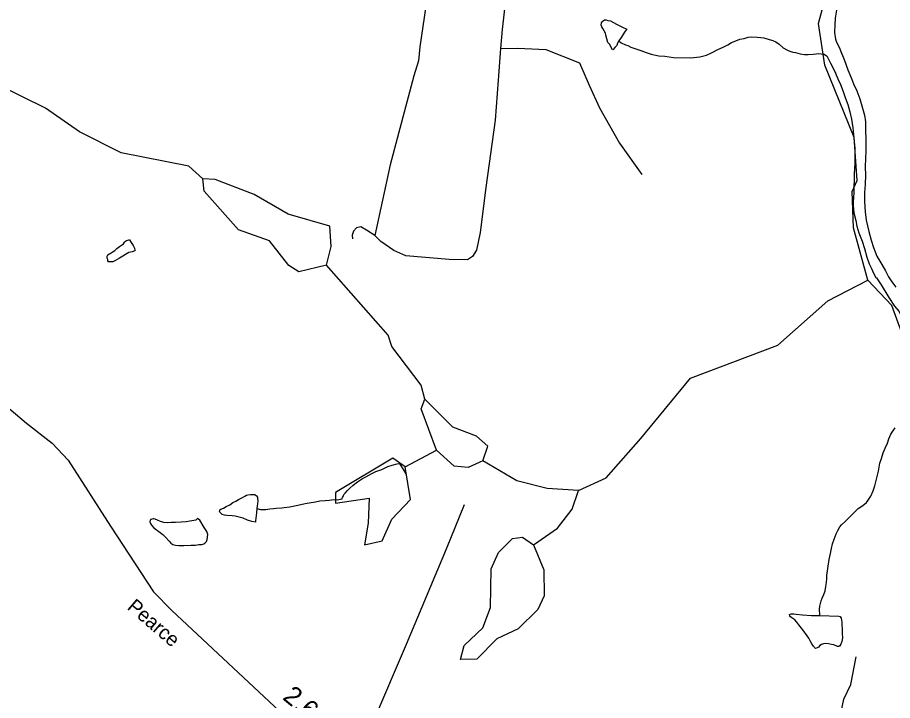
# Model space of a CAD drawing. Extents: x 2126262 to 2293712, y 749403 to 919119.
# Drawn here: x 2210484 to 2216301, y 834456 to 838995 of the extents above; entities that cross this region are included whole.
import ezdxf

# ---------------------------------------------------------------- set-up
doc = ezdxf.new("R2010")
doc.units = 0
for name, color, linetype in [('Exist Hydrographic Misc Water Feature', 7, 'Continuous'), ('Exist Hydrographic Pond Under 1500 Sq Ft', 7, 'Continuous'), ('Exist Hydrographic River Shore', 7, 'Continuous'), ('Exist Road Non-System Type 51', 7, 'Continuous'), ('Exist Road Secondary Mileage Hundredths English Label', 7, 'Continuous'), ('Exist Road Secondary Type 51 Attributed', 7, 'Continuous'), ('Exist Road Secondary Type 51 Label', 7, 'Continuous')]:
    doc.layers.add(name, color=color, linetype=linetype)

msp = doc.modelspace()

# ---------------------------------------------------------------- linework, layer by layer
at = {"layer": 'Exist Hydrographic Misc Water Feature'}
msp.add_line((2213062.4, 836009.6), (2213270.6, 836120.1), dxfattribs=at)
for points in [[(2211716.5, 837923.6), (2211624.4, 838007.6), (2211173.5, 838095.6), (2210897.5, 838235.8), (2210671.5, 838391.4), (2210195.4, 838624.3), (2209945.4, 838678.6), (2209537.4, 838644.5), (2209346.5, 838592.7), (2208996.5, 838632.7), (2208711.4, 838802.6), (2208635.6, 838896), (2208532.4, 839327.9), (2208314.5, 839568.6), (2208222.4, 839600)], [(2215928.8, 839043.5), (2215919.3, 838989.5), (2215917.5, 838947.4), (2215915.8, 838895.4), (2215922.4, 838851.5), (2215928.4, 838831.6), (2215938.6, 838811.6), (2215950.5, 838785.7), (2215962.8, 838757.8), (2215975.1, 838725.9), (2215991.3, 838684), (2216003.6, 838646.2), (2216028, 838590.4), (2216042.4, 838554.4), (2216062.7, 838506.6), (2216082.8, 838454.7), (2216115.6, 838345), (2216121.9, 838301.1), (2216122.3, 838245.1), (2216122.7, 838187.1), (2216123.4, 838103.2), (2216121.5, 838063.2), (2216120.1, 837999.2), (2216120.3, 837949.2), (2216118.8, 837885.2), (2216115.2, 837831.2), (2216115.6, 837771.2), (2216120.1, 837703.3), (2216126.2, 837647.3), (2216142.8, 837573.5), (2216159.2, 837515.6), (2216173.6, 837465.7), (2216196.1, 837409.9), (2216230.4, 837354.2), (2216254.6, 837312.3), (2216275.1, 837272.5), (2216297, 837238.7), (2216323.3, 837202.8)], [(2214482.7, 838839.6), (2214472.9, 838823.6), (2214469, 838809.5), (2214455.1, 838795.4), (2214445, 838783.4), (2214439.3, 838779.3), (2214431.1, 838795.2), (2214421, 838815.2), (2214412.8, 838825.1), (2214408.9, 838829.1), (2214394.6, 838877), (2214392.5, 838891), (2214384.3, 838906.9), (2214374.3, 838920.8), (2214368.1, 838932.8), (2214364, 838944.8), (2214366.1, 838958.8), (2214373.9, 838968.8), (2214377.7, 838972.9), (2214385.7, 838978.9), (2214397.8, 838979), (2214407.9, 838975.1), (2214425.7, 838973.2), (2214466.1, 838951.4), (2214506.1, 838931.7), (2214534.4, 838918), (2214524.4, 838903.9), (2214496.5, 838861.7), (2214482.7, 838839.6)], [(2214482.7, 838839.6), (2214496.9, 838827.7), (2214525, 838813.9), (2214541.2, 838808), (2214561.1, 838798.2), (2214595.1, 838786.4), (2214627.1, 838774.6), (2214663.4, 838762.9), (2214697.4, 838751.1), (2214705.4, 838749.2), (2214747.3, 838739.5), (2214787.2, 838737.8), (2214845.3, 838730.1), (2214959.3, 838726.9), (2215019.4, 838733.4), (2215065.3, 838745.7), (2215101.2, 838761.9), (2215139.1, 838782.1), (2215174.8, 838798.4), (2215206.8, 838812.6), (2215230.6, 838828.8), (2215260.5, 838839), (2215286.3, 838851.1), (2215314.4, 838855.3), (2215340.3, 838863.5), (2215366.3, 838865.7), (2215400.3, 838863.9), (2215426.4, 838862.1), (2215446.3, 838860.2), (2215480.3, 838848.5), (2215504.3, 838842.6), (2215524.6, 838832.8), (2215546.5, 838816.9), (2215574.8, 838793.1), (2215602.7, 838777.4), (2215618.7, 838771.4), (2215638.8, 838765.6), (2215656.9, 838761.8), (2215687, 838753.9), (2215715.1, 838748.1), (2215741.1, 838748.3), (2215772.9, 838750.6), (2215792.8, 838752.7), (2215810.9, 838754.8), (2215826.9, 838752.9), (2215846.7, 838751), (2215861.9, 838741.2), (2215865, 838739.2)], [(2215865, 838739.2), (2215877.1, 838713.3), (2215889.4, 838691.4), (2215907.6, 838653.5), (2215921.8, 838625.6), (2215938, 838587.8), (2215956.2, 838549.9), (2215972.6, 838504), (2215986.8, 838464.1), (2216003, 838416.2), (2216017.5, 838368.4), (2216027.8, 838318.4), (2216036.4, 838262.5), (2216044.6, 838194.6), (2216051.2, 838124.7), (2216049.7, 838026.7), (2216046.3, 837956.7), (2216043.4, 837828.7), (2216039.5, 837768.7), (2216039.9, 837744.7), (2216044, 837696.8), (2216056.3, 837646.9), (2216062.9, 837609), (2216077, 837563.1), (2216099.4, 837509.2), (2216113.9, 837459.3), (2216130.1, 837401.4), (2216146.3, 837357.6), (2216160.7, 837327.7), (2216174.8, 837295.8), (2216191, 837267.9)], [(2211189.4, 837491.4), (2211195.1, 837501.4), (2211203.1, 837507.4), (2211209.1, 837513.4), (2211225.1, 837517.6), (2211229.2, 837517.7), (2211241.1, 837499.7), (2211253.4, 837479.8), (2211261.4, 837461.9), (2211263.6, 837447.9), (2211263.6, 837443.9), (2211245.6, 837437.8), (2211225.5, 837433.6), (2211201.9, 837419.4), (2211183.9, 837409.3), (2211161.9, 837395.2), (2211132, 837377), (2211118, 837370.9), (2211104.1, 837370.8), (2211090.1, 837370.7), (2211086, 837376.7), (2211084, 837386.6), (2211079.9, 837396.6), (2211079.9, 837408.6), (2211085.8, 837416.7), (2211093.8, 837424.7), (2211099.6, 837426.8), (2211113.5, 837434.8), (2211131.6, 837447), (2211145.5, 837459.1), (2211163.4, 837473.2), (2211175.2, 837481.3), (2211189.4, 837491.4)], [(2212537.5, 837349), (2212353.6, 837303.6), (2212287.6, 837347.6), (2212160.4, 837511)], [(2213192.4, 836459.5), (2213167.4, 836552), (2212973.4, 836808.6), (2212948.4, 836884.5), (2212537.5, 837349)], [(2216191, 837267.9), (2216195.1, 837263.9), (2216225.3, 837218.2), (2216275.9, 837134.6), (2216314.3, 837076.8), (2216342.6, 837043.1), (2216374.8, 836985.3), (2216413.3, 836903.6), (2216417.8, 836865.6), (2216410, 836817.6), (2216398.5, 836757.5), (2216392.8, 836719.5), (2216385, 836677.5), (2216381.3, 836625.5), (2216377.6, 836587.4), (2216378, 836539.5), (2216380.1, 836509.5), (2216384.4, 836471.5), (2216390.7, 836427.6), (2216399.2, 836383.7), (2216409.4, 836353.7), (2216419.2, 836331.8)], [(2214213.4, 835851.3), (2214396.5, 835936), (2214627.4, 836197), (2214957.5, 836597), (2215539.5, 836817.8), (2215870.4, 837112.7), (2216136.6, 837248.3)], [(2215818.6, 835020.2), (2215818.6, 835026.2), (2215818.6, 835036.1), (2215816.4, 835050.1), (2215816.4, 835062.1), (2215818.2, 835082.1), (2215822.1, 835100.1), (2215826, 835118.1), (2215833.8, 835136.2), (2215843.7, 835160.3), (2215853.5, 835184.4), (2215857.4, 835214.4), (2215861.1, 835240.3), (2215864.8, 835266.3), (2215864.8, 835286.3), (2215872.4, 835348.4), (2215880.2, 835392.4), (2215887.8, 835432.5), (2215895.5, 835466.5), (2215901.3, 835496.6), (2215913.2, 835528.6), (2215926.9, 835562.6), (2215936.6, 835584.7), (2215950.5, 835610.8), (2215962.4, 835622.9), (2215984.3, 835643), (2216002.2, 835661.2), (2216022.1, 835681.3), (2216047.9, 835707.5), (2216073.5, 835731.6), (2216103.7, 835751.8), (2216127.3, 835772), (2216139.4, 835788.1), (2216157, 835814.2), (2216172.8, 835850.3), (2216182.6, 835882.4), (2216194.3, 835926.4), (2216207.8, 835980.5), (2216217.7, 836032.6), (2216227.3, 836064.6), (2216239, 836102.6), (2216252.7, 836132.7), (2216266.5, 836166.8), (2216276.3, 836194.9), (2216290.1, 836225), (2216317.7, 836267.1)], [(2214213.4, 835851.3), (2214005.5, 835865.4), (2213804.5, 835915.5), (2213578.6, 836048.1)], [(2212642.4, 835795.9), (2212642.4, 835799.9), (2212644.2, 835805.9), (2212648.3, 835812), (2212654.1, 835824), (2212662.1, 835834.1), (2212678.1, 835852.2), (2212691.8, 835864.3), (2212715.8, 835886.5), (2212743.5, 835908.7), (2212777.3, 835930.8), (2212799.3, 835943), (2212839, 835965.3), (2212867.1, 835977.5), (2212907.1, 835991.7), (2212946.9, 836010), (2212974.8, 836020.2), (2213008.6, 836028.4), (2213018.7, 836030.5), (2213024.6, 836030.5), (2213030.8, 836020.6), (2213053.1, 835984.7), (2213067.1, 835958.8)], [(2212075, 835732.1), (2212073.4, 835704.1), (2212065.6, 835650), (2212065.6, 835642), (2212041.6, 835645.9), (2212013.5, 835653.6), (2211983.6, 835667.5), (2211931.3, 835681.1), (2211911.4, 835682.9), (2211875.3, 835684.7), (2211861.3, 835688.6), (2211845.4, 835692.5), (2211837.4, 835698.4), (2211829.4, 835708.4), (2211827.3, 835714.4), (2211829.4, 835718.4), (2211829.2, 835722.4), (2211835.1, 835726.4), (2211853.1, 835734.5), (2211871, 835744.6), (2211894.8, 835756.8), (2211916.9, 835771), (2211934.8, 835781.1), (2211954.6, 835791.2), (2211980.5, 835805.4), (2211994.6, 835813.5), (2212006.5, 835819.6), (2212016.4, 835823.6), (2212032.4, 835825.8), (2212050.4, 835825.9), (2212062.3, 835823.9), (2212072.6, 835816), (2212080.5, 835806.1), (2212080.5, 835798.1), (2212082.6, 835782.1), (2212076.9, 835748.1), (2212075, 835732.1)], [(2213915.5, 835490), (2214073.6, 835601.6), (2214172.4, 835727.5), (2214213.4, 835851.3)], [(2212075, 835732.1), (2212099, 835724.2), (2212135.1, 835724.4), (2212161.1, 835728.6), (2212185.1, 835730.8), (2212203.2, 835734.9), (2212240.9, 835737.2), (2212256.9, 835739.3), (2212294.8, 835743.6), (2212346.9, 835753.9), (2212396.5, 835764.3), (2212422.6, 835770.5), (2212464.6, 835776.8), (2212494.5, 835783), (2212530.6, 835785.2), (2212556.7, 835787.4), (2212586.4, 835791.6), (2212608.6, 835789.7), (2212642.4, 835795.9)], [(2211726, 835605.7), (2211695.9, 835653.4), (2211681.5, 835665.4), (2211669.8, 835655.3), (2211629.8, 835647), (2211605.9, 835642.9), (2211571.8, 835640.6), (2211533.9, 835638.4), (2211505.8, 835638.2), (2211479.7, 835636), (2211457.8, 835637.8), (2211435.9, 835645.7), (2211415.8, 835653.6), (2211399.8, 835661.4), (2211391.8, 835663.4), (2211385.8, 835663.3), (2211377.8, 835661.3), (2211371.9, 835659.3), (2211365.7, 835653.2), (2211363.9, 835643.2), (2211368, 835633.2), (2211376, 835621.2), (2211390.1, 835603.4), (2211432.4, 835571.7), (2211450.4, 835559.8), (2211468.7, 835541.9), (2211492.9, 835514.1), (2211502.9, 835502.2), (2211516.9, 835492.3), (2211534.9, 835488.5), (2211556.8, 835486.6), (2211590.9, 835486.8), (2211636.8, 835489.1), (2211666.8, 835487.3), (2211688.9, 835491.5), (2211696.9, 835491.5), (2211710.8, 835493.6), (2211722.7, 835497.7), (2211728.9, 835501.7), (2211740.6, 835511.8), (2211744.7, 835525.8), (2211750.4, 835559.9), (2211742, 835579.8), (2211726, 835605.7)], [(2215818.6, 835020.2), (2215944.6, 835017), (2215952.5, 835015), (2215960.5, 835003.1), (2215964.9, 834977.2), (2215965.1, 834961.2), (2215965.3, 834929.1), (2215967.3, 834899.2), (2215967.5, 834871.2), (2215963.8, 834847.2), (2215957.9, 834831.2), (2215950.1, 834819.1), (2215944.1, 834815.1), (2215936.1, 834815), (2215911.7, 834824.9), (2215895.7, 834828.7), (2215875.9, 834832.6), (2215857.8, 834834.4), (2215841.8, 834832.3), (2215827.9, 834828.3), (2215818, 834822.2), (2215808, 834810.1), (2215800, 834806.1), (2215788.1, 834801.9), (2215782.1, 834807.9), (2215780.1, 834811.9), (2215776, 834817.9), (2215763.9, 834831.8), (2215753.9, 834851.7), (2215745.7, 834869.7), (2215733.6, 834885.6), (2215705.3, 834925.4), (2215679, 834959.2), (2215665.1, 834977.1), (2215650.9, 834990.9), (2215638.8, 835000.9), (2215630.8, 835004.8), (2215622.8, 835012.8), (2215618.9, 835018.8), (2215616.7, 835026.7), (2215626.5, 835032.8), (2215644.6, 835030.9), (2215660.6, 835029), (2215702.6, 835025.3), (2215762.7, 835019.7), (2215818.6, 835020.2)]]:
    msp.add_lwpolyline(points, dxfattribs=at)
at = {"layer": 'Exist Hydrographic Pond Under 1500 Sq Ft'}
for points in [[(2212160.4, 837511), (2211952.5, 837584.2), (2211725.5, 837841.4), (2211716.5, 837923.6)], [(2212537.5, 837349), (2212569.5, 837473), (2212560.5, 837607.7), (2212284.5, 837688.8), (2212058.5, 837818.1), (2211799.5, 837918.6), (2211716.5, 837923.6)], [(2213270.6, 836120.1), (2213168.5, 836394.5), (2213192.4, 836459.5)], [(2213578.6, 836048.1), (2213611.6, 836145.8), (2213535.5, 836213), (2213377.4, 836272.1), (2213192.4, 836459.5)], [(2213578.6, 836048.1), (2213479.5, 836004.3), (2213387.5, 836012.7), (2213270.6, 836120.1)], [(2213062.4, 836009.6), (2212978.6, 836067.1), (2212597.6, 835838.8), (2212597.6, 835766.6), (2212822.5, 835801.4), (2212815.6, 835634.1), (2212791.6, 835490.3), (2212907.4, 835517.5), (2212973.5, 835660.4), (2213097.5, 835792.3), (2213062.4, 836009.6)], [(2213915.5, 835490), (2213983.5, 835324.6), (2213984.6, 835150.7), (2213943.6, 835059.7), (2213811.5, 834931.3), (2213670.4, 834865.3), (2213537.6, 834730.3), (2213429.5, 834729.2), (2213454.5, 834820.5), (2213578.6, 834939.4), (2213627.6, 835072.8), (2213633.5, 835331.8), (2213682.5, 835439.1), (2213774.6, 835532.4), (2213840.4, 835540.8), (2213915.5, 835490)]]:
    msp.add_lwpolyline(points, dxfattribs=at)
at = {"layer": 'Exist Hydrographic River Shore'}
for points in [[(2216136.6, 837248.3), (2216042.5, 837598), (2216032.4, 837837.6), (2216065.4, 837912.5), (2216046.6, 838198.2), (2215851.6, 838677.9), (2215808.5, 838954.3), (2215872.5, 839195.7), (2216028.5, 839553.4), (2216027.5, 839763.3), (2215976.4, 839895.6), (2215833.5, 840154.4), (2215790.4, 840286.5), (2215814.4, 840459.9), (2215938.5, 840604.9), (2216353.5, 840865.4)], [(2218374.5, 835273.2), (2218348.5, 835329.5), (2218156.6, 835477.8), (2217996.4, 835704.1), (2217736.4, 835975.2), (2217426.6, 836191.6), (2217167.6, 836315), (2216934.4, 836313.3), (2216651.5, 836266.6), (2216517.6, 836276), (2216434.5, 836323.6), (2216391.5, 836406.5), (2216363.6, 836899.2), (2216295.5, 837081), (2216136.6, 837248.3)]]:
    msp.add_lwpolyline(points, dxfattribs=at)
at = {"layer": 'Exist Road Non-System Type 51'}
for points in [[(2213811.7, 839730.2), (2213755.6, 839712.8), (2213663.6, 839731), (2213538, 839732.4), (2213476.6, 839694.7), (2213420.8, 839643), (2213387.3, 839615.1), (2213321.8, 839598.3), (2213289, 839580.9), (2213265.3, 839539), (2213249.9, 839432.9), (2213230.4, 839282.1), (2213157.8, 838799), (2213149.5, 838706), (2213118.8, 838608.3), (2212962.5, 838016.2), (2212859.4, 837545.3)], [(2213770.4, 839490.4), (2213750.9, 839308.9), (2213706.2, 838915.1), (2213695.8, 838788.8)], [(2213695.8, 838788.8), (2213679, 838577.9), (2213659.5, 838312.6), (2213598.1, 837864.6), (2213559, 837565.8), (2213536, 837449.2), (2213508.1, 837405.9), (2213476, 837383.6), (2213354.7, 837386.3), (2213066.6, 837410.8), (2212987, 837447.1), (2212900.5, 837507.1), (2212859.4, 837545.3)], [(2213695.8, 838788.8), (2213810.2, 838790.2), (2213997.1, 838783.2), (2214220.3, 838693.8), (2214283.8, 838545.1), (2214352.2, 838394.3), (2214485.4, 838159), (2214634.7, 837951)], [(2212859.4, 837545.3), (2212804.3, 837582.5), (2212766.6, 837603.5), (2212737.3, 837597.9), (2212717.8, 837575.5), (2212708, 837547.6), (2212711.5, 837524.6)], [(2212693.1, 833977.3), (2212765, 834114.1), (2212852.9, 834322.2), (2213069.8, 834829.7), (2213335.6, 835463), (2213456.3, 835758.3)], [(2215679.4, 833162.6), (2215720.6, 833378.4), (2215844, 833934.8), (2215880.2, 834071), (2215908.1, 834107.3), (2215945.8, 834118.5), (2215966.7, 834177.2), (2215969.5, 834241.4), (2215959.7, 834381), (2215976.3, 834463.9), (2216023.7, 834561.6), (2216060, 834746)]]:
    msp.add_lwpolyline(points, dxfattribs=at)
at = {"layer": 'Exist Road Secondary Type 51 Attributed'}
msp.add_lwpolyline([(2207073, 838355.3), (2207250.1, 838263.4), (2208083.7, 837771.2), (2208270.6, 837679), (2208595, 837540.1), (2208877.5, 837454.2), (2209092.3, 837423.5), (2209303, 837403.9), (2209432.7, 837364.8), (2209569.5, 837286.6), (2209648.3, 837223.1), (2209780.8, 837077.9), (2209914.8, 836920.1), (2210190.3, 836616.4), (2210338.2, 836472.6), (2210544, 836298.7), (2210715.6, 836166.1), (2210820.2, 836053), (2211102.7, 835613.9), (2211388, 835177.5), (2211509.4, 835054.6), (2212361.1, 834259.4)], dxfattribs=at)

# ---------------------------------------------------------------- texts
at = {"layer": 'Exist Road Secondary Mileage Hundredths English Label'}
msp.add_text('2.62', height=125, rotation=320.27967, dxfattribs=at).set_placement((2212240.9, 834468.4))
at = {"layer": 'Exist Road Secondary Type 51 Label'}
msp.add_text('Pearce', height=95, rotation=319.29326, dxfattribs=at).set_placement((2211207.2, 835067.7))

doc.saveas('drawing.dxf')
